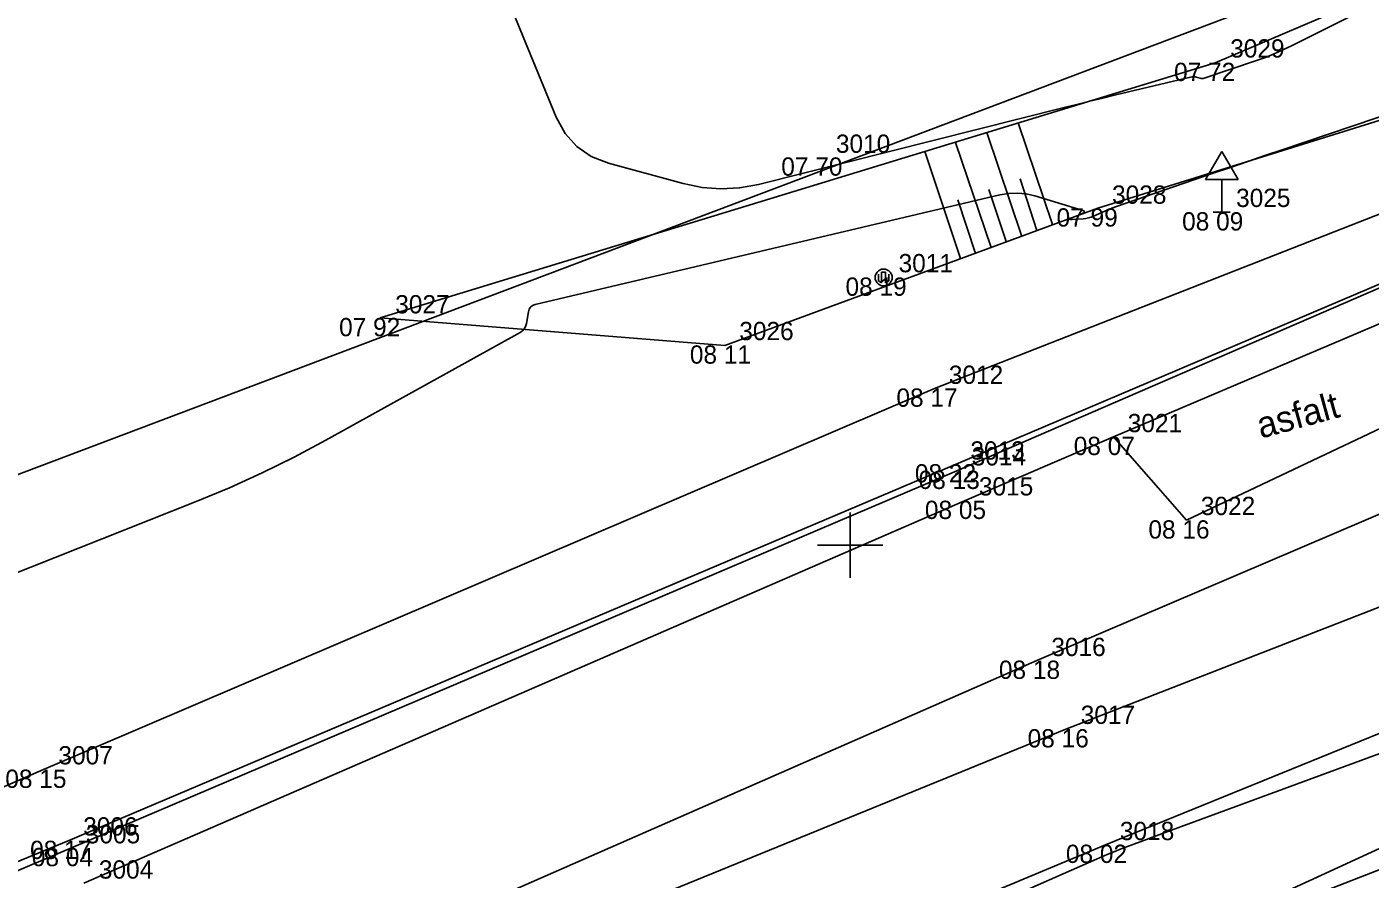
# Model space of a CAD drawing. Extents: x -703403 to -701924, y -1022520 to -1021856.
# Drawn here: x -702412.61 to -702392.04, y -1022305.12 to -1022292.06 of the extents above; entities that cross this region are included whole.
import ezdxf

# ---------------------------------------------------------------- set-up
doc = ezdxf.new("R2010")
doc.units = 0
for name, color, linetype in [('Ex_Major Contours', 7, 'Continuous'), ('Ex_Minor Contours', 7, 'Continuous'), ('Z_body', 7, 'Continuous'), ('Z_body_cisla', 7, 'Continuous'), ('Z_body_vysky_redukovane', 7, 'Continuous'), ('Z_chodnik', 7, 'Continuous'), ('Z_dopravni_znacky', 7, 'Continuous'), ('Z_hektometricka_sit', 7, 'Continuous'), ('Z_hrany_paty', 7, 'Continuous'), ('Z_katastr_hranice', 7, 'Continuous'), ('Z_komunikace', 7, 'Continuous'), ('Z_komunikace_osa', 7, 'Continuous'), ('Z_obruba', 7, 'Continuous'), ('Z_popisy', 7, 'Continuous'), ('Z_rozhranni', 7, 'Continuous'), ('Z_sloupy', 7, 'Continuous'), ('Z_technicke_srafy', 7, 'Continuous')]:
    doc.layers.add(name, color=color, linetype=linetype)

# ---------------------------------------------------------------- blocks, each defined once
blk = doc.blocks.new('POINT_DISPLAY')
blk.add_line((0, 0), (0, 0))
blk = doc.blocks.new('Z601')
for p, q in [((-0.13, 0.03), (-0.1, 0.08)), ((-0.13, -0.03), (-0.13, 0.03)), ((-0.1, 0.08), (-0.08, 0.1)), ((-0.08, 0.1), (-0.03, 0.13)), ((-0.08, 0.05), (-0.08, -0.05)), ((-0.03, 0.13), (0.03, 0.13)), ((-0.03, -0.08), (-0.03, 0.08)), ((-0.03, 0.08), (0.03, 0.08)), ((0.03, 0.13), (0.08, 0.1)), ((0.03, 0.08), (0.03, -0.08)), ((0.08, 0.1), (0.1, 0.08)), ((0.08, -0.05), (0.08, 0.05)), ((0.1, 0.08), (0.13, 0.03)), ((0.13, 0.03), (0.13, -0.03)), ((-0.1, -0.08), (-0.13, -0.03)), ((-0.08, -0.1), (-0.1, -0.08)), ((-0.08, -0.05), (-0.03, -0.08)), ((-0.03, -0.13), (-0.08, -0.1)), ((0.03, -0.13), (-0.03, -0.13)), ((0.03, -0.08), (0.08, -0.05)), ((0.08, -0.1), (0.03, -0.13)), ((0.1, -0.08), (0.08, -0.1)), ((0.13, -0.03), (0.1, -0.08))]:
    blk.add_line(p, q)
blk = doc.blocks.new('Z527')
for p, q in [((0, 0.93), (-0.25, 0.5)), ((0.25, 0.5), (0, 0.93)), ((-0.25, 0.5), (0.25, 0.5)), ((0, 0), (0, 0.5)), ((-0.13, 0), (0.13, 0))]:
    blk.add_line(p, q)

msp = doc.modelspace()

# ---------------------------------------------------------------- linework, layer by layer
at = {"layer": 'Ex_Major Contours'}
for points in [[(-702412.9, -1022300.476), (-702410.019, -1022299.333), (-702409.511, -1022299.122), (-702409.01, -1022298.895), (-702408.517, -1022298.652), (-702408.032, -1022298.392), (-702405.057, -1022296.741), (-702405.021, -1022296.716), (-702404.993, -1022296.685), (-702404.973, -1022296.649), (-702404.962, -1022296.607), (-702404.931, -1022296.426), (-702404.919, -1022296.386), (-702404.897, -1022296.354), (-702404.866, -1022296.33), (-702404.827, -1022296.315), (-702397.707, -1022294.634), (-702397.572, -1022294.611), (-702397.438, -1022294.606), (-702397.304, -1022294.619), (-702397.171, -1022294.651), (-702396.454, -1022294.869), (-702396.424, -1022294.881), (-702396.414, -1022294.895), (-702396.423, -1022294.909), (-702396.452, -1022294.924), (-702396.608, -1022294.985), (-702396.637, -1022294.998), (-702396.645, -1022295.006), (-702396.634, -1022295.01), (-702396.602, -1022295.01), (-702396.433, -1022294.999), (-702396.391, -1022294.994), (-702396.351, -1022294.986), (-702396.311, -1022294.974), (-702396.272, -1022294.959), (-702396.102, -1022294.883), (-702396.061, -1022294.865), (-702396.019, -1022294.848), (-702395.977, -1022294.832), (-702395.935, -1022294.817), (-702394.439, -1022294.303), (-702394.175, -1022294.213), (-702393.912, -1022294.123), (-702393.648, -1022294.033), (-702393.384, -1022293.943), (-702386.209, -1022291.514)], [(-702387.713, -1022301.657), (-702395.079, -1022304.369), (-702395.175, -1022304.405), (-702395.272, -1022304.44), (-702395.368, -1022304.476), (-702395.464, -1022304.512), (-702395.849, -1022304.655), (-702395.945, -1022304.692), (-702396.041, -1022304.73), (-702396.136, -1022304.769), (-702396.23, -1022304.81), (-702406.415, -1022309.295)]]:
    msp.add_lwpolyline(points, dxfattribs=at)
at = {"layer": 'Ex_Minor Contours'}
for points in [[(-702390.828, -1022291.137), (-702393.24, -1022292.351), (-702393.372, -1022292.414), (-702393.506, -1022292.473), (-702393.641, -1022292.527), (-702393.779, -1022292.576), (-702394.579, -1022292.847), (-702394.595, -1022292.851), (-702394.61, -1022292.853), (-702394.626, -1022292.852), (-702394.641, -1022292.848), (-702394.703, -1022292.829), (-702394.719, -1022292.826), (-702394.734, -1022292.824), (-702394.75, -1022292.825), (-702394.766, -1022292.827), (-702395.93, -1022293.102), (-702396.129, -1022293.15), (-702396.328, -1022293.198), (-702396.527, -1022293.247), (-702396.726, -1022293.296), (-702401.407, -1022294.474), (-702401.696, -1022294.528), (-702401.983, -1022294.544), (-702402.271, -1022294.522), (-702402.558, -1022294.462), (-702403.705, -1022294.148), (-702403.97, -1022294.045), (-702404.191, -1022293.893), (-702404.369, -1022293.692), (-702404.504, -1022293.441), (-702408.118, -1022284.635)], [(-702395.441, -1022306.355), (-702388.251, -1022303.557)]]:
    msp.add_lwpolyline(points, dxfattribs=at)
at = {"layer": 'Z_chodnik'}
for p, q in [((-702398.71, -1022297.6), (-702385.56, -1022292.44)), ((-702412.36, -1022303.44), (-702398.71, -1022297.6)), ((-702424.31, -1022308.6), (-702412.36, -1022303.44))]:
    msp.add_line(p, q, dxfattribs=at)
at = {"layer": 'Z_hektometricka_sit'}
for p, q in [((-702400, -1022299.5), (-702400, -1022300.5)), ((-702400.5, -1022300), (-702399.5, -1022300))]:
    msp.add_line(p, q, dxfattribs=at)
at = {"layer": 'Z_hrany_paty'}
for p, q in [((-702394.41, -1022292.61), (-702385.79, -1022288.93)), ((-702396.21, -1022294.84), (-702384.72, -1022291.25)), ((-702407.2, -1022296.52), (-702394.41, -1022292.61)), ((-702401.92, -1022296.94), (-702396.21, -1022294.84)), ((-702401.92, -1022296.94), (-702407.2, -1022296.52)), ((-702395.49, -1022306.3), (-702387.07, -1022302.43))]:
    msp.add_line(p, q, dxfattribs=at)
at = {"layer": 'Z_katastr_hranice'}
msp.add_line((-702426, -1022303.93), (-702383.14, -1022287.72), dxfattribs=at)
at = {"layer": 'Z_komunikace'}
for p, q in [((-702398.37, -1022298.86), (-702391.37, -1022295.83)), ((-702411.93, -1022304.64), (-702398.37, -1022298.86)), ((-702396.09, -1022304.59), (-702384.26, -1022299.78)), ((-702423.51, -1022309.55), (-702411.93, -1022304.64)), ((-702410.18, -1022310.48), (-702396.09, -1022304.59))]:
    msp.add_line(p, q, dxfattribs=at)
at = {"layer": 'Z_komunikace_osa'}
for p, q in [((-702397.14, -1022301.77), (-702385.9, -1022296.96)), ((-702410.63, -1022307.68), (-702397.14, -1022301.77))]:
    msp.add_line(p, q, dxfattribs=at)
at = {"layer": 'Z_obruba'}
for p, q in [((-702398.38, -1022298.76), (-702386.92, -1022293.88)), ((-702411.98, -1022304.53), (-702398.38, -1022298.76)), ((-702426.82, -1022310.65), (-702411.98, -1022304.53))]:
    msp.add_line(p, q, dxfattribs=at)
at = {"layer": 'Z_rozhranni'}
for p, q in [((-702395.97, -1022298.34), (-702391.1, -1022296.27)), ((-702394.85, -1022299.62), (-702390.84, -1022297.72)), ((-702398.25, -1022299.32), (-702395.97, -1022298.34)), ((-702395.97, -1022298.34), (-702394.85, -1022299.62)), ((-702396.7, -1022302.82), (-702385.5, -1022298.46)), ((-702411.74, -1022305.18), (-702398.25, -1022299.32)), ((-702410.98, -1022308.65), (-702396.7, -1022302.82))]:
    msp.add_line(p, q, dxfattribs=at)
at = {"layer": 'Z_technicke_srafy'}
for p, q in [((-702396.9, -1022295.09), (-702397.43, -1022293.53)), ((-702397.84, -1022295.44), (-702398.39, -1022293.83)), ((-702397.37, -1022295.27), (-702397.91, -1022293.68)), ((-702398.31, -1022295.61), (-702398.86, -1022293.97)), ((-702397.14, -1022295.18), (-702397.4, -1022294.39)), ((-702397.61, -1022295.35), (-702397.88, -1022294.55)), ((-702398.08, -1022295.53), (-702398.35, -1022294.71))]:
    msp.add_line(p, q, dxfattribs=at)

# ---------------------------------------------------------------- block references
at = {"layer": 'Z_body'}
for p in [(-702394.41, -1022292.61), (-702400.45, -1022294.06), (-702396.21, -1022294.84), (-702394.31, -1022294.9), (-702399.49, -1022295.9), (-702407.2, -1022296.52), (-702401.92, -1022296.94), (-702398.71, -1022297.6), (-702395.97, -1022298.34), (-702398.38, -1022298.76), (-702398.37, -1022298.86), (-702398.25, -1022299.32), (-702394.85, -1022299.62), (-702397.14, -1022301.77), (-702396.7, -1022302.82), (-702412.36, -1022303.44), (-702411.98, -1022304.53), (-702411.93, -1022304.64), (-702396.09, -1022304.59)]:
    msp.add_blockref('POINT_DISPLAY', p, dxfattribs=at)
at = {"layer": 'Z_dopravni_znacky'}
msp.add_blockref('Z527', (-702394.31, -1022294.9), dxfattribs=at)
at = {"layer": 'Z_sloupy'}
msp.add_blockref('Z601', (-702399.49, -1022295.9), dxfattribs=at)

# ---------------------------------------------------------------- texts
at = {"layer": 'Z_body_cisla'}
for s, p in [('3029', (-702394.18, -1022292.53)), ('3010', (-702400.22, -1022293.99)), ('3028', (-702395.99, -1022294.77)), ('3025', (-702394.09, -1022294.82)), ('3011', (-702399.26, -1022295.82)), ('3027', (-702406.97, -1022296.45)), ('3026', (-702401.7, -1022296.86)), ('3012', (-702398.49, -1022297.53)), ('3021', (-702395.75, -1022298.27)), ('3013', (-702398.16, -1022298.69)), ('3014', (-702398.14, -1022298.78)), ('3015', (-702398.03, -1022299.24)), ('3022', (-702394.63, -1022299.54)), ('3016', (-702396.92, -1022301.7)), ('3017', (-702396.47, -1022302.74)), ('3007', (-702412.13, -1022303.36)), ('3006', (-702411.75, -1022304.45)), ('3005', (-702411.71, -1022304.57)), ('3018', (-702395.87, -1022304.52)), ('3004', (-702411.51, -1022305.11))]:
    msp.add_text(s, height=0.28, dxfattribs=at).set_placement(p)
at = {"layer": 'Z_body_vysky_redukovane'}
for s, p in [('07 72', (-702395.04, -1022292.89)), ('07 70', (-702401.057, -1022294.34)), ('07 99', (-702396.84, -1022295.12)), ('08 09', (-702394.917, -1022295.18)), ('08 19', (-702400.073, -1022296.18)), ('07 92', (-702407.83, -1022296.8)), ('08 11', (-702402.457, -1022297.22)), ('08 17', (-702399.293, -1022297.88)), ('08 07', (-702396.577, -1022298.62)), ('08 22', (-702399.01, -1022299.04)), ('08 13', (-702398.953, -1022299.14)), ('08 05', (-702398.857, -1022299.6)), ('08 16', (-702395.433, -1022299.9)), ('08 18', (-702397.723, -1022302.05)), ('08 16', (-702397.283, -1022303.1)), ('08 15', (-702412.943, -1022303.72)), ('08 17', (-702412.563, -1022304.81)), ('08 04', (-702412.537, -1022304.92)), ('08 02', (-702396.697, -1022304.87))]:
    msp.add_text(s, height=0.28, dxfattribs=at).set_placement(p)
at = {"layer": 'Z_popisy'}
msp.add_text('asfalt', height=0.4, rotation=15.3, dxfattribs=at).set_placement((-702393.71, -1022298.37))

doc.saveas('drawing.dxf')
